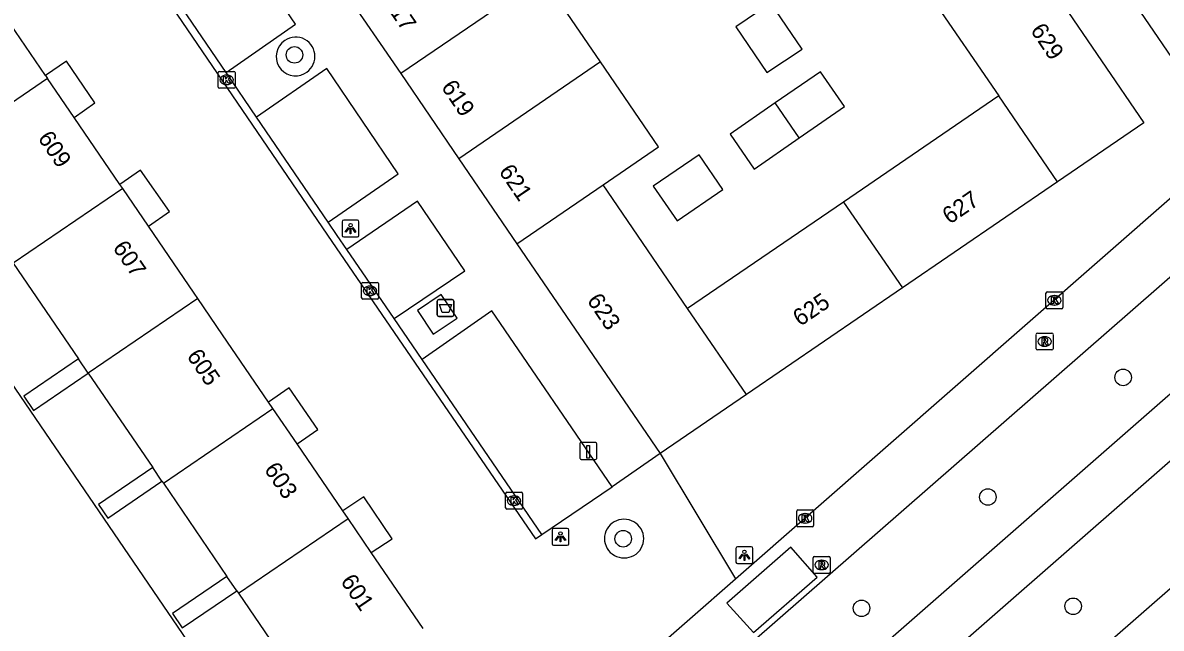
# Model space of a CAD drawing. Extents: x 155275 to 156263, y 382654 to 383635.
# Drawn here: x 155933.7 to 156001.1, y 383275.9 to 383311.7 of the extents above; entities that cross this region are included whole.
import ezdxf

# ---------------------------------------------------------------- set-up
doc = ezdxf.new("R2010")
doc.units = 0
for name, color, linetype in [('IMGEO_Afval_apart_plaats', 7, 'Continuous'), ('IMGEO_Boom', 7, 'Continuous'), ('IMGEO_Fietspad_gesloten', 7, 'Continuous'), ('IMGEO_Kolk', 7, 'Continuous'), ('IMGEO_Laadpaal', 7, 'Continuous'), ('IMGEO_Lichtpunt', 7, 'Continuous'), ('IMGEO_Meer_plas_ven_vijver', 7, 'Continuous'), ('IMGEO_Pand', 7, 'Continuous'), ('IMGEO_Pand_nummerreeks', 7, 'Continuous'), ('IMGEO_Rijbaan_lokaal_gesloten', 7, 'Continuous'), ('IMGEO_Rijbaan_lokaal_open', 7, 'Continuous'), ('IMGEO_Rioolput', 7, 'Continuous'), ('IMGEO_Voetpad_gesloten', 7, 'Continuous'), ('IMGEO_Voetpad_open', 7, 'Continuous')]:
    doc.layers.add(name, color=color, linetype=linetype)

msp = doc.modelspace()

# ---------------------------------------------------------------- linework, layer by layer
at = {"layer": 'IMGEO_Afval_apart_plaats'}
for p, q in [((155958.352, 383295.311), (155959.142, 383295.311)), ((155959.142, 383295.311), (155958.352, 383295.311)), ((155958.252, 383294.411), (155958.252, 383295.211)), ((155958.252, 383295.211), (155958.252, 383294.411)), ((155959.242, 383295.211), (155959.242, 383294.411)), ((155959.242, 383294.411), (155959.242, 383295.211)), ((155959.142, 383294.311), (155958.352, 383294.311)), ((155958.352, 383294.311), (155959.142, 383294.311))]:
    msp.add_line(p, q, dxfattribs=at)
msp.add_lwpolyline([(155958.395, 383295.025), (155959.099, 383295.025), (155958.95, 383294.555), (155958.544, 383294.555), (155958.395, 383295.025)], dxfattribs=at)
for centre, start, end in [((155958.352, 383295.211), 90, 180), ((155958.352, 383295.211), 90, 180), ((155959.142, 383295.211), 0, 90), ((155959.142, 383295.211), 360, 90), ((155958.352, 383294.411), 180, 270), ((155958.352, 383294.411), 180, 270), ((155959.142, 383294.411), 270, 0), ((155959.142, 383294.411), 270, 0)]:
    msp.add_arc(centre, 0.1, start, end, dxfattribs=at)
at = {"layer": 'IMGEO_Boom'}
for centre in [(155949.802, 383309.789), (155998.878, 383290.704), (155990.87, 383283.626), (155969.27, 383281.158), (155983.388, 383277.044), (155995.919, 383277.163)]:
    msp.add_circle(centre, 0.489, dxfattribs=at)
at = {"layer": 'IMGEO_Fietspad_gesloten'}
for points in [[(156057.458, 383338.499), (156051.579, 383333.37), (155951.621, 383245.97), (155935.716, 383232.066)], [(155937.788, 383229.844), (155953.598, 383243.702), (155982.947, 383269.426), (156053.682, 383331.24), (156059.369, 383336.222)]]:
    msp.add_lwpolyline(points, dxfattribs=at)
at = {"layer": 'IMGEO_Kolk'}
for p, q in [((155945.282, 383307.886), (155945.282, 383308.738)), ((155945.357, 383308.812), (155946.209, 383308.812)), ((155946.283, 383308.738), (155946.283, 383307.886)), ((155945.77, 383308.592), (155945.795, 383308.592)), ((155946.209, 383307.812), (155945.357, 383307.812)), ((155945.793, 383308.032), (155945.768, 383308.032)), ((155953.779, 383295.404), (155953.779, 383296.256)), ((155953.854, 383296.33), (155954.706, 383296.33)), ((155954.267, 383296.11), (155954.292, 383296.11)), ((155954.78, 383296.256), (155954.78, 383295.404)), ((155954.706, 383295.33), (155953.854, 383295.33)), ((155954.29, 383295.55), (155954.265, 383295.55)), ((155994.308, 383294.84), (155994.308, 383295.692)), ((155994.383, 383295.766), (155995.235, 383295.766)), ((155994.796, 383295.546), (155994.821, 383295.546)), ((155995.309, 383295.692), (155995.309, 383294.84)), ((155995.235, 383294.766), (155994.383, 383294.766)), ((155994.819, 383294.986), (155994.794, 383294.986)), ((155962.308, 383282.984), (155962.308, 383283.836)), ((155962.383, 383283.91), (155963.235, 383283.91)), ((155963.309, 383283.836), (155963.309, 383282.984)), ((155962.819, 383283.13), (155962.794, 383283.13)), ((155962.796, 383283.69), (155962.821, 383283.69)), ((155963.235, 383282.91), (155962.383, 383282.91)), ((155979.547, 383281.941), (155979.547, 383282.793)), ((155979.622, 383282.867), (155980.474, 383282.867)), ((155980.035, 383282.647), (155980.06, 383282.647)), ((155980.548, 383282.793), (155980.548, 383281.941)), ((155980.474, 383281.867), (155979.622, 383281.867)), ((155980.058, 383282.087), (155980.033, 383282.087))]:
    msp.add_line(p, q, dxfattribs=at)
for points in [[(155945.282, 383307.886), (155945.282, 383308.738)], [(155945.357, 383308.812), (155946.209, 383308.812)], [(155946.283, 383308.738), (155946.283, 383307.886)], [(155945.603, 383308.512), (155945.726, 383308.512), (155945.726, 383308.361), (155945.856, 383308.512), (155946.02, 383308.512), (155945.874, 383308.361), (155946.027, 383308.112), (155945.875, 383308.112), (155945.79, 383308.276), (155945.726, 383308.209), (155945.726, 383308.112), (155945.603, 383308.112), (155945.603, 383308.512)], [(155946.209, 383307.812), (155945.357, 383307.812)], [(155953.779, 383295.404), (155953.779, 383296.256)], [(155953.854, 383296.33), (155954.706, 383296.33)], [(155954.1, 383296.03), (155954.223, 383296.03), (155954.223, 383295.879), (155954.353, 383296.03), (155954.517, 383296.03), (155954.371, 383295.879), (155954.524, 383295.63), (155954.372, 383295.63), (155954.287, 383295.794), (155954.223, 383295.727), (155954.223, 383295.63), (155954.1, 383295.63), (155954.1, 383296.03)], [(155954.78, 383296.256), (155954.78, 383295.404)], [(155954.706, 383295.33), (155953.854, 383295.33)], [(155994.308, 383294.84), (155994.308, 383295.692)], [(155994.383, 383295.766), (155995.235, 383295.766)], [(155994.629, 383295.466), (155994.752, 383295.466), (155994.752, 383295.315), (155994.882, 383295.466), (155995.046, 383295.466), (155994.9, 383295.315), (155995.053, 383295.066), (155994.901, 383295.066), (155994.816, 383295.23), (155994.752, 383295.163), (155994.752, 383295.066), (155994.629, 383295.066), (155994.629, 383295.466)], [(155995.309, 383295.692), (155995.309, 383294.84)], [(155995.235, 383294.766), (155994.383, 383294.766)], [(155962.308, 383282.984), (155962.308, 383283.836)], [(155962.383, 383283.91), (155963.235, 383283.91)], [(155963.309, 383283.836), (155963.309, 383282.984)], [(155962.629, 383283.61), (155962.752, 383283.61), (155962.752, 383283.459), (155962.882, 383283.61), (155963.046, 383283.61), (155962.9, 383283.459), (155963.053, 383283.21), (155962.901, 383283.21), (155962.816, 383283.374), (155962.752, 383283.307), (155962.752, 383283.21), (155962.629, 383283.21), (155962.629, 383283.61)], [(155963.235, 383282.91), (155962.383, 383282.91)], [(155979.547, 383281.941), (155979.547, 383282.793)], [(155979.622, 383282.867), (155980.474, 383282.867)], [(155979.868, 383282.567), (155979.991, 383282.567), (155979.991, 383282.416), (155980.121, 383282.567), (155980.285, 383282.567), (155980.139, 383282.416), (155980.292, 383282.167), (155980.14, 383282.167), (155980.055, 383282.331), (155979.991, 383282.264), (155979.991, 383282.167), (155979.868, 383282.167), (155979.868, 383282.567)], [(155980.548, 383282.793), (155980.548, 383281.941)], [(155980.474, 383281.867), (155979.622, 383281.867)]]:
    msp.add_lwpolyline(points, dxfattribs=at)
for centre, start, end in [((155945.359, 383308.736), 91.55205, 178.44795), ((155945.359, 383308.736), 91.55205, 178.44795), ((155946.207, 383308.736), 1.55205, 88.44795), ((155946.207, 383308.736), 1.55205, 88.44795), ((155945.359, 383307.888), 181.55205, 268.44795), ((155945.359, 383307.888), 181.55205, 268.44795), ((155946.207, 383307.888), 271.55205, 358.44795), ((155946.207, 383307.888), 271.55205, 358.44795), ((155953.856, 383296.254), 91.55205, 178.44795), ((155953.856, 383296.254), 91.55205, 178.44795), ((155954.704, 383296.254), 1.55205, 88.44795), ((155954.704, 383296.254), 1.55205, 88.44795), ((155953.856, 383295.406), 181.55205, 268.44795), ((155953.856, 383295.406), 181.55205, 268.44795), ((155954.704, 383295.406), 271.55205, 358.44795), ((155954.704, 383295.406), 271.55205, 358.44795), ((155994.385, 383295.69), 91.55205, 178.44795), ((155994.385, 383295.69), 91.55205, 178.44795), ((155995.233, 383295.69), 1.55205, 88.44795), ((155995.233, 383295.69), 1.55205, 88.44795), ((155994.385, 383294.842), 181.55205, 268.44795), ((155994.385, 383294.842), 181.55205, 268.44795), ((155995.233, 383294.842), 271.55205, 358.44795), ((155995.233, 383294.842), 271.55205, 358.44795), ((155962.385, 383283.834), 91.55205, 178.44795), ((155962.385, 383283.834), 91.55205, 178.44795), ((155963.233, 383283.834), 1.55205, 88.44795), ((155963.233, 383283.834), 1.55205, 88.44795), ((155962.385, 383282.986), 181.55205, 268.44795), ((155962.385, 383282.986), 181.55205, 268.44795), ((155963.233, 383282.986), 271.55205, 358.44795), ((155963.233, 383282.986), 271.55205, 358.44795), ((155979.624, 383282.791), 91.55205, 178.44795), ((155979.624, 383282.791), 91.55205, 178.44795), ((155980.472, 383282.791), 1.55205, 88.44795), ((155980.472, 383282.791), 1.55205, 88.44795), ((155979.624, 383281.943), 181.55205, 268.44795), ((155979.624, 383281.943), 181.55205, 268.44795), ((155980.472, 383281.943), 271.55205, 358.44795), ((155980.472, 383281.943), 271.55205, 358.44795)]:
    msp.add_arc(centre, 0.0765, start, end, dxfattribs=at)
for centre, major_axis, ratio, start_param, end_param in [((155945.769, 383308.312), (-0.387, 0.002), 0.722429, 4.712389, 7.853982), ((155945.794, 383308.312), (-0.39, 0.002), 0.717154, 1.570796, 4.712389), ((155954.266, 383295.83), (-0.387, 0.002), 0.722429, 4.712389, 7.853982), ((155954.291, 383295.83), (-0.39, 0.002), 0.717154, 1.570796, 4.712389), ((155994.795, 383295.266), (-0.387, 0.002), 0.722429, 4.712389, 7.853982), ((155994.82, 383295.266), (-0.39, 0.002), 0.717154, 1.570796, 4.712389), ((155962.795, 383283.41), (-0.387, 0.002), 0.722429, 4.712389, 7.853982), ((155962.82, 383283.41), (-0.39, 0.002), 0.717154, 1.570796, 4.712389), ((155980.034, 383282.367), (-0.387, 0.002), 0.722429, 4.712389, 7.853982), ((155980.059, 383282.367), (-0.39, 0.002), 0.717154, 1.570796, 4.712389)]:
    msp.add_ellipse(centre, major_axis=major_axis, ratio=ratio, start_param=start_param, end_param=end_param, dxfattribs=at)
at = {"layer": 'IMGEO_Laadpaal'}
for p, q in [((155966.707, 383286.771), (155966.707, 383285.93)), ((155966.707, 383286.771), (155966.707, 383285.93)), ((155967.623, 383286.855), (155966.782, 383286.855)), ((155967.623, 383286.855), (155966.782, 383286.855)), ((155967.707, 383285.939), (155967.707, 383286.78)), ((155967.707, 383285.939), (155967.707, 383286.78)), ((155966.791, 383285.855), (155967.632, 383285.855)), ((155966.791, 383285.855), (155967.632, 383285.855))]:
    msp.add_line(p, q, dxfattribs=at)
msp.add_lwpolyline([(155967.122, 383286.668), (155967.282, 383286.668), (155967.282, 383285.935), (155967.122, 383285.935), (155967.122, 383286.668)], dxfattribs=at)
for centre, start, end in [((155966.785, 383286.777), 92.4484, 184.28452), ((155966.785, 383286.777), 92.4484, 184.28452), ((155967.629, 383286.777), 2.4484, 94.28452), ((155967.629, 383286.777), 2.4484, 94.28452), ((155966.785, 383285.933), 182.4484, 274.28452), ((155966.785, 383285.933), 182.4484, 274.28452), ((155967.629, 383285.933), 272.4484, 4.28452), ((155967.629, 383285.933), 272.4484, 4.28452)]:
    msp.add_arc(centre, 0.0779, start, end, dxfattribs=at)
at = {"layer": 'IMGEO_Lichtpunt'}
for p, q in [((155953.528, 383300.011), (155952.72, 383300.011)), ((155953.528, 383300.011), (155952.72, 383300.011)), ((155952.626, 383299.916), (155952.626, 383299.109)), ((155952.626, 383299.916), (155952.626, 383299.109)), ((155953.622, 383299.109), (155953.622, 383299.916)), ((155953.622, 383299.109), (155953.622, 383299.916)), ((155952.72, 383299.015), (155953.528, 383299.015)), ((155952.72, 383299.015), (155953.528, 383299.015)), ((155965.961, 383281.768), (155965.153, 383281.768)), ((155965.961, 383281.768), (155965.153, 383281.768)), ((155965.059, 383281.673), (155965.059, 383280.866)), ((155965.059, 383281.673), (155965.059, 383280.866)), ((155966.055, 383280.866), (155966.055, 383281.673)), ((155966.055, 383280.866), (155966.055, 383281.673)), ((155965.153, 383280.772), (155965.961, 383280.772)), ((155965.153, 383280.772), (155965.961, 383280.772)), ((155975.95, 383280.587), (155975.95, 383279.78)), ((155975.95, 383280.587), (155975.95, 383279.78)), ((155976.852, 383280.682), (155976.044, 383280.682)), ((155976.852, 383280.682), (155976.044, 383280.682)), ((155976.946, 383279.78), (155976.946, 383280.587)), ((155976.946, 383279.78), (155976.946, 383280.587)), ((155976.044, 383279.686), (155976.852, 383279.686)), ((155976.044, 383279.686), (155976.852, 383279.686))]:
    msp.add_line(p, q, dxfattribs=at)
for points in [[(155953, 383299.58), (155953.039, 383299.552), (155952.851, 383299.29), (155952.813, 383299.317), (155953, 383299.58)], [(155953.102, 383299.532), (155953.149, 383299.532), (155953.149, 383299.21), (155953.102, 383299.21), (155953.102, 383299.532)], [(155953.212, 383299.552), (155953.25, 383299.579), (155953.437, 383299.317), (155953.398, 383299.289), (155953.212, 383299.552)], [(155965.433, 383281.337), (155965.472, 383281.309), (155965.284, 383281.047), (155965.246, 383281.074), (155965.433, 383281.337)], [(155965.535, 383281.289), (155965.582, 383281.289), (155965.582, 383280.967), (155965.535, 383280.967), (155965.535, 383281.289)], [(155965.645, 383281.309), (155965.683, 383281.336), (155965.87, 383281.074), (155965.831, 383281.046), (155965.645, 383281.309)], [(155976.324, 383280.251), (155976.363, 383280.223), (155976.175, 383279.961), (155976.137, 383279.988), (155976.324, 383280.251)], [(155976.426, 383280.203), (155976.473, 383280.203), (155976.473, 383279.881), (155976.426, 383279.881), (155976.426, 383280.203)], [(155976.536, 383280.223), (155976.574, 383280.25), (155976.761, 383279.988), (155976.722, 383279.96), (155976.536, 383280.223)]]:
    msp.add_lwpolyline(points, dxfattribs=at)
for centre in [(155953.125, 383299.714), (155965.558, 383281.471), (155976.449, 383280.385)]:
    msp.add_circle(centre, 0.0994, dxfattribs=at)
for centre, start, end in [((155952.72, 383299.916), 90, 180), ((155952.72, 383299.916), 90, 180), ((155953.528, 383299.916), 0, 90), ((155953.528, 383299.916), 0, 90), ((155952.72, 383299.109), 180, 270), ((155952.72, 383299.109), 180, 270), ((155953.528, 383299.109), 270, 0), ((155953.528, 383299.109), 270, 360), ((155965.153, 383281.673), 90, 180), ((155965.153, 383281.673), 90, 180), ((155965.961, 383281.673), 0, 90), ((155965.961, 383281.673), 0, 90), ((155965.153, 383280.866), 180, 270), ((155965.153, 383280.866), 180, 270), ((155965.961, 383280.866), 270, 0), ((155965.961, 383280.866), 270, 360), ((155976.044, 383280.587), 90, 180), ((155976.044, 383280.587), 90, 180), ((155976.852, 383280.587), 0, 90), ((155976.852, 383280.587), 0, 90), ((155976.044, 383279.78), 180, 270), ((155976.044, 383279.78), 180, 270), ((155976.852, 383279.78), 270, 0), ((155976.852, 383279.78), 270, 360)]:
    msp.add_arc(centre, 0.0946, start, end, dxfattribs=at)
at = {"layer": 'IMGEO_Meer_plas_ven_vijver'}
msp.add_lwpolyline([(155924.261, 383310.487), (155920.925, 383307.781), (155926.265, 383300.251), (155946.959, 383269.972)], dxfattribs=at)
at = {"layer": 'IMGEO_Pand'}
for points in [[(155992.587, 383316.792), (156000.111, 383305.769), (155994.991, 383302.274)], [(155964.483, 383314.413), (155956.093, 383308.682)], [(155967.923, 383309.376), (155964.483, 383314.413)], [(155952.651, 383313.717), (155956.093, 383308.682)], [(155978.018, 383312.859), (155975.942, 383311.456), (155977.777, 383308.75), (155979.862, 383310.133), (155978.018, 383312.859)], [(155987.474, 383313.273), (155991.512, 383307.364)], [(155935.059, 383308.571), (155932.388, 383312.477)], [(155967.923, 383309.376), (155959.534, 383303.647)], [(155968.083, 383302.097), (155971.363, 383304.34), (155967.923, 383309.376)], [(155979.702, 383304.881), (155982.385, 383306.727), (155980.964, 383308.791), (155978.281, 383306.944)], [(155935.179, 383308.395), (155928.705, 383303.976)], [(155935.059, 383308.571), (155935.179, 383308.395)], [(155936.757, 383306.087), (155935.179, 383308.395)], [(155956.093, 383308.682), (155959.534, 383303.647)], [(155978.281, 383306.944), (155975.598, 383305.097), (155977.018, 383303.034), (155979.702, 383304.881)], [(155979.702, 383304.881), (155978.281, 383306.944)], [(155991.512, 383307.364), (155982.317, 383301.082)], [(155994.991, 383302.274), (155991.512, 383307.364)], [(155939.468, 383302.121), (155936.757, 383306.087)], [(155959.534, 383303.647), (155962.979, 383298.607)], [(155971.046, 383302.027), (155972.458, 383299.962), (155975.177, 383301.818), (155973.766, 383303.882), (155971.046, 383302.027)], [(155939.628, 383301.887), (155939.468, 383302.121)], [(155962.979, 383298.607), (155968.083, 383302.097)], [(155973.089, 383294.777), (155968.083, 383302.097)], [(155994.991, 383302.274), (155985.81, 383296.007)], [(155939.628, 383301.887), (155933.149, 383297.465)], [(155941.151, 383299.66), (155939.628, 383301.887)], [(155982.317, 383301.082), (155973.089, 383294.777)], [(155982.317, 383301.082), (155985.81, 383296.007)], [(155944.077, 383295.38), (155943.861, 383295.696), (155941.151, 383299.66)], [(155962.979, 383298.607), (155971.454, 383286.207)], [(155933.149, 383297.465), (155937.016, 383291.801)], [(155985.81, 383296.007), (155976.564, 383289.695)], [(155944.077, 383295.38), (155937.593, 383290.955)], [(155948.271, 383289.245), (155945.549, 383293.227), (155944.077, 383295.38)], [(155976.564, 383289.695), (155973.089, 383294.777)], [(155937.016, 383291.801), (155933.771, 383289.586), (155934.348, 383288.741), (155937.593, 383290.955)], [(155937.593, 383290.955), (155937.016, 383291.801)], [(155937.593, 383290.955), (155941.405, 383285.37)], [(155948.526, 383288.872), (155948.271, 383289.245)], [(155976.564, 383289.695), (155971.454, 383286.207)], [(155942.037, 383284.444), (155948.526, 383288.872)], [(155949.955, 383286.781), (155948.526, 383288.872)], [(155952.675, 383282.802), (155949.955, 383286.781)], [(155941.405, 383285.37), (155938.197, 383283.181), (155938.748, 383282.373), (155941.956, 383284.562)], [(155941.956, 383284.562), (155941.405, 383285.37)], [(155941.956, 383284.562), (155942.037, 383284.444)], [(155942.037, 383284.444), (155945.803, 383278.926)], [(155952.974, 383282.365), (155952.675, 383282.802)], [(155946.481, 383277.933), (155952.974, 383282.365)], [(155954.35, 383280.352), (155952.974, 383282.365)], [(155957.429, 383275.849), (155954.35, 383280.352)], [(155945.803, 383278.926), (155942.582, 383276.728), (155943.16, 383275.881), (155946.381, 383278.079)], [(155946.381, 383278.079), (155945.803, 383278.926)], [(155946.381, 383278.079), (155946.481, 383277.933)], [(155946.481, 383277.933), (155950.235, 383272.433)]]:
    msp.add_lwpolyline(points, dxfattribs=at)
at = {"layer": 'IMGEO_Rijbaan_lokaal_gesloten'}
for points in [[(156047.828, 383337.031), (156044.212, 383333.905), (156005.535, 383300.011), (155948.156, 383249.945), (155937.002, 383240.244)], [(155946.609, 383230.157), (156053.445, 383323.434), (156057.298, 383326.814)], [(155975.918, 383278.787), (156002.101, 383301.691), (156002.698, 383302.212), (156008.12, 383306.942), (156007.467, 383307.738)], [(155970.509, 383274.055), (155975.918, 383278.787)]]:
    msp.add_lwpolyline(points, dxfattribs=at)
at = {"layer": 'IMGEO_Rijbaan_lokaal_open'}
for points in [[(155935.771, 383322.575), (155952.019, 383298.745), (155964.076, 383281.144), (155964.447, 383281.419)], [(155936.757, 383306.087), (155937.973, 383306.948), (155936.302, 383309.414), (155935.059, 383308.571)], [(155941.151, 383299.66), (155942.396, 383300.529), (155940.679, 383302.972), (155939.468, 383302.121)], [(155949.955, 383286.781), (155951.193, 383287.631), (155949.498, 383290.098), (155948.271, 383289.245)], [(155971.454, 383286.207), (155968.608, 383284.236)], [(155971.454, 383286.207), (155975.918, 383278.787)], [(155964.447, 383281.419), (155968.608, 383284.236)], [(155954.35, 383280.352), (155955.598, 383281.162), (155953.902, 383283.642), (155952.675, 383282.802)], [(155976.992, 383275.603), (155980.766, 383278.886), (155979.203, 383280.67), (155975.404, 383277.35), (155976.992, 383275.603)]]:
    msp.add_lwpolyline(points, dxfattribs=at)
for centre, start, end in [((155969.303, 383281.171), 81.69309, 263.68899), ((155969.347, 383281.165), 261.49308, 83.88901)]:
    msp.add_arc(centre, 1.14, start, end, dxfattribs=at)
at = {"layer": 'IMGEO_Rioolput'}
for p, q in [((155993.728, 383292.402), (155993.728, 383293.254)), ((155993.803, 383293.328), (155994.655, 383293.328)), ((155994.729, 383293.254), (155994.729, 383292.402)), ((155994.216, 383293.108), (155994.241, 383293.108)), ((155994.655, 383292.328), (155993.803, 383292.328)), ((155994.239, 383292.548), (155994.214, 383292.548)), ((155980.521, 383279.183), (155980.521, 383280.035)), ((155980.596, 383280.109), (155981.448, 383280.109)), ((155981.009, 383279.889), (155981.034, 383279.889)), ((155981.522, 383280.035), (155981.522, 383279.183)), ((155981.448, 383279.109), (155980.596, 383279.109)), ((155981.032, 383279.329), (155981.007, 383279.329))]:
    msp.add_line(p, q, dxfattribs=at)
for points in [[(155993.728, 383292.402), (155993.728, 383293.254)], [(155993.803, 383293.328), (155994.655, 383293.328)], [(155994.729, 383293.254), (155994.729, 383292.402)], [(155994.317, 383293.026), (155994.065, 383293.028), (155994.065, 383292.628)], [(155994.065, 383292.628), (155994.189, 383292.628), (155994.189, 383292.79), (155994.2, 383292.79)], [(155994.243, 383292.947), (155994.189, 383292.947), (155994.189, 383292.866)], [(155994.189, 383292.866), (155994.241, 383292.866)], [(155994.247, 383292.761), (155994.318, 383292.628), (155994.458, 383292.628), (155994.393, 383292.754)], [(155994.655, 383292.328), (155993.803, 383292.328)], [(155980.521, 383279.183), (155980.521, 383280.035)], [(155980.596, 383280.109), (155981.448, 383280.109)], [(155981.11, 383279.807), (155980.858, 383279.809), (155980.858, 383279.409)], [(155981.522, 383280.035), (155981.522, 383279.183)], [(155981.448, 383279.109), (155980.596, 383279.109)], [(155980.858, 383279.409), (155980.982, 383279.409), (155980.982, 383279.571), (155980.993, 383279.571)], [(155981.036, 383279.728), (155980.982, 383279.728), (155980.982, 383279.647)], [(155980.982, 383279.647), (155981.034, 383279.647)], [(155981.04, 383279.542), (155981.111, 383279.409), (155981.251, 383279.409), (155981.186, 383279.535)]]:
    msp.add_lwpolyline(points, dxfattribs=at)
for centre, radius, start, end in [((155993.805, 383293.252), 0.0765, 91.55205, 178.44795), ((155993.805, 383293.252), 0.0765, 91.55205, 178.44795), ((155994.653, 383293.252), 0.0765, 1.55205, 88.44795), ((155994.653, 383293.252), 0.0765, 1.55205, 88.44795), ((155994.199, 383292.737), 0.0533, 26.02933, 88.69889), ((155994.225, 383293.055), 0.19, 274.7715, 282.96867), ((155994.249, 383292.851), 0.0964, 77.00612, 93.18647), ((155994.263, 383292.908), 0.0378, 276.66336, 79.67722), ((155994.316, 383292.916), 0.109, 350.36119, 89.41601), ((155994.314, 383292.916), 0.112, 277.58423, 350.98172), ((155994.298, 383292.701), 0.108, 29.51342, 73.79051), ((155993.805, 383292.404), 0.0765, 181.55205, 268.44795), ((155993.805, 383292.404), 0.0765, 181.55205, 268.44795), ((155994.653, 383292.404), 0.0765, 271.55205, 358.44795), ((155994.653, 383292.404), 0.0765, 271.55205, 358.44795), ((155980.598, 383280.033), 0.0765, 91.55205, 178.44795), ((155980.598, 383280.033), 0.0765, 91.55205, 178.44795), ((155981.109, 383279.697), 0.109, 350.36119, 89.41601), ((155981.446, 383280.033), 0.0765, 1.55205, 88.44795), ((155981.446, 383280.033), 0.0765, 1.55205, 88.44795), ((155980.598, 383279.185), 0.0765, 181.55205, 268.44795), ((155980.598, 383279.185), 0.0765, 181.55205, 268.44795), ((155980.992, 383279.518), 0.0533, 26.02933, 88.69889), ((155981.018, 383279.836), 0.19, 274.7715, 282.96867), ((155981.042, 383279.632), 0.0964, 77.00612, 93.18647), ((155981.056, 383279.689), 0.0378, 276.66336, 79.67722), ((155981.107, 383279.697), 0.112, 277.58423, 350.98172), ((155981.091, 383279.482), 0.108, 29.51342, 73.79051), ((155981.446, 383279.185), 0.0765, 271.55205, 358.44795), ((155981.446, 383279.185), 0.0765, 271.55205, 358.44795)]:
    msp.add_arc(centre, radius, start, end, dxfattribs=at)
for centre, major_axis, ratio, start_param, end_param in [((155994.215, 383292.828), (-0.387, 0.002), 0.722429, 4.712389, 7.853982), ((155994.24, 383292.828), (-0.39, 0.002), 0.717154, 1.570796, 4.712389), ((155981.008, 383279.609), (-0.387, 0.002), 0.722429, 4.712389, 7.853982), ((155981.033, 383279.609), (-0.39, 0.002), 0.717154, 1.570796, 4.712389)]:
    msp.add_ellipse(centre, major_axis=major_axis, ratio=ratio, start_param=start_param, end_param=end_param, dxfattribs=at)
at = {"layer": 'IMGEO_Voetpad_gesloten'}
for points in [[(155945.748, 383308.752), (155942.877, 383312.96)], [(155947.559, 383306.098), (155945.748, 383308.752)], [(155951.794, 383299.893), (155947.559, 383306.098)], [(155952.905, 383298.269), (155952.337, 383299.097), (155951.794, 383299.893)], [(155955.701, 383294.188), (155952.905, 383298.269)], [(155957.083, 383294.668), (155958.025, 383293.256), (155959.439, 383294.219), (155958.49, 383295.62), (155957.083, 383294.668)], [(155957.362, 383291.762), (155955.701, 383294.188)], [(155964.447, 383281.419), (155957.362, 383291.762)]]:
    msp.add_lwpolyline(points, dxfattribs=at)
at = {"layer": 'IMGEO_Voetpad_open'}
for points in [[(155999.357, 383321.986), (155995.214, 383319.199), (156002.248, 383308.886), (156006.31, 383311.767)], [(155945.748, 383308.752), (155949.863, 383311.604), (155947.016, 383315.798), (155942.877, 383312.96)], [(155951.794, 383299.893), (155955.934, 383302.753), (155951.727, 383308.982), (155947.559, 383306.098)], [(155955.701, 383294.188), (155959.887, 383297.016), (155957.094, 383301.132), (155952.905, 383298.269)], [(155968.608, 383284.236), (155961.5, 383294.652), (155957.362, 383291.762)]]:
    msp.add_lwpolyline(points, dxfattribs=at)
for centre, radius, start, end in [((155949.879, 383309.701), 1.139, 296.79585, 124.45729), ((155949.859, 383309.689), 1.138, 123.27153, 297.98161)]:
    msp.add_arc(centre, radius, start, end, dxfattribs=at)

# ---------------------------------------------------------------- texts
at = {"layer": 'IMGEO_Pand_nummerreeks'}
for s, rotation, p in [('617', 304.1538, (155955.003, 383312.944)), ('629', 304.11943, (155993.356, 383311.238)), ('619', 304.1538, (155958.46, 383307.886)), ('609', 304.15953, (155934.571, 383304.863)), ('621', 304.1538, (155961.871, 383302.895)), ('627', 34.11964, (155988.603, 383299.735)), ('607', 304.15953, (155939.005, 383298.378)), ('623', 304.1538, (155967.092, 383295.256)), ('625', 34.11964, (155979.752, 383293.693)), ('605', 304.15953, (155943.389, 383291.965)), ('603', 304.15953, (155947.972, 383285.262)), ('601', 304.15953, (155952.498, 383278.641))]:
    msp.add_text(s, height=1, rotation=rotation, dxfattribs=at).set_placement(p)

doc.saveas('drawing.dxf')
